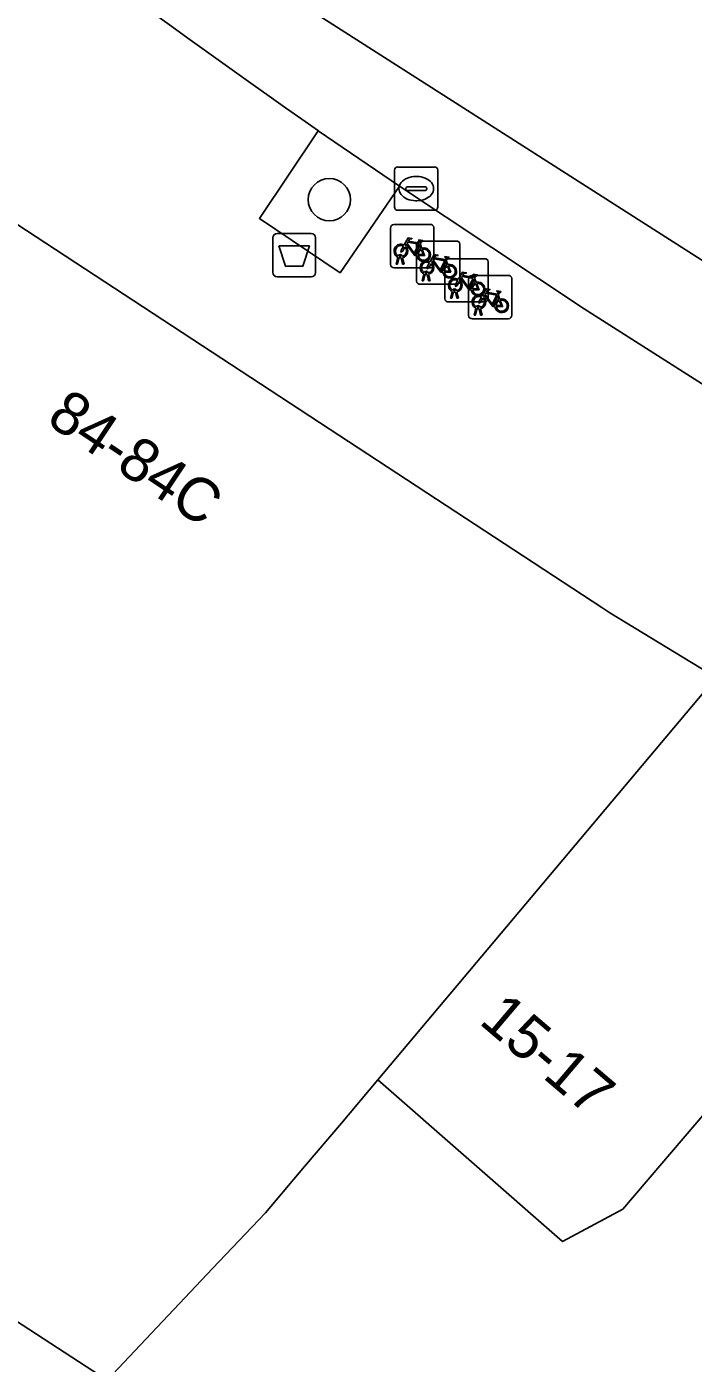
# Model space of a CAD drawing. Extents: x 161798 to 162385, y 382315 to 382833.
# Drawn here: x 162090.66 to 162106.06, y 382659.78 to 382690.65 of the extents above; entities that cross this region are included whole.
import ezdxf

# ---------------------------------------------------------------- set-up
doc = ezdxf.new("R2010")
doc.units = 0
for name, color, linetype in [('IMGEO_Afvalbak', 7, 'Continuous'), ('IMGEO_Boom', 7, 'Continuous'), ('IMGEO_Fietsenrek', 7, 'Continuous'), ('IMGEO_Groenvoorziening', 7, 'Continuous'), ('IMGEO_Kolk', 7, 'Continuous'), ('IMGEO_Pand', 7, 'Continuous'), ('IMGEO_Pand_nummerreeks', 7, 'Continuous'), ('IMGEO_Rijbaan_lokaal_open', 7, 'Continuous'), ('IMGEO_Voetpad_open', 7, 'Continuous')]:
    doc.layers.add(name, color=color, linetype=linetype)

msp = doc.modelspace()

# ---------------------------------------------------------------- linework, layer by layer
at = {"layer": 'IMGEO_Afvalbak'}
for p, q in [((162096.343, 382684.978), (162096.343, 382685.778)), ((162096.343, 382685.778), (162096.343, 382684.978)), ((162096.443, 382685.878), (162097.233, 382685.878)), ((162097.233, 382685.878), (162096.443, 382685.878)), ((162097.333, 382685.778), (162097.333, 382684.978)), ((162097.333, 382684.978), (162097.333, 382685.778)), ((162097.233, 382684.878), (162096.443, 382684.878)), ((162096.443, 382684.878), (162097.233, 382684.878))]:
    msp.add_line(p, q, dxfattribs=at)
msp.add_lwpolyline([(162096.486, 382685.592), (162097.19, 382685.592), (162097.041, 382685.122), (162096.635, 382685.122), (162096.486, 382685.592)], dxfattribs=at)
for centre, start, end in [((162096.443, 382685.778), 90, 180), ((162096.443, 382685.778), 90, 180), ((162097.233, 382685.778), 0, 90), ((162097.233, 382685.778), 360, 90), ((162096.443, 382684.978), 180, 270), ((162096.443, 382684.978), 180, 270), ((162097.233, 382684.978), 270, 0), ((162097.233, 382684.978), 270, 0)]:
    msp.add_arc(centre, 0.1, start, end, dxfattribs=at)
at = {"layer": 'IMGEO_Boom'}
msp.add_circle((162097.65, 382686.66), 0.489, dxfattribs=at)
at = {"layer": 'IMGEO_Fietsenrek'}
for p, q in [((162099.065, 382685.163), (162099.065, 382686.004)), ((162099.065, 382686.004), (162099.065, 382685.163)), ((162099.14, 382686.088), (162099.981, 382686.088)), ((162099.981, 382686.088), (162099.14, 382686.088)), ((162100.065, 382686.013), (162100.065, 382685.172)), ((162100.065, 382685.172), (162100.065, 382686.013)), ((162099.742, 382685.704), (162100.583, 382685.704)), ((162100.583, 382685.704), (162099.742, 382685.704)), ((162099.752, 382685.637), (162099.788, 382685.542)), ((162100.667, 382685.629), (162100.667, 382684.788)), ((162100.667, 382684.788), (162100.667, 382685.629)), ((162099.192, 382685.172), (162099.231, 382685.332)), ((162099.261, 382685.32), (162099.226, 382685.172)), ((162099.303, 382685.344), (162099.302, 382685.348)), ((162099.334, 382685.355), (162099.335, 382685.348)), ((162099.342, 382685.318), (162099.377, 382685.172)), ((162099.667, 382684.779), (162099.667, 382685.62)), ((162099.667, 382685.62), (162099.667, 382684.779)), ((162099.99, 382685.088), (162099.149, 382685.088)), ((162099.149, 382685.088), (162099.99, 382685.088)), ((162099.226, 382685.172), (162099.192, 382685.172)), ((162099.344, 382685.172), (162099.31, 382685.314)), ((162099.377, 382685.172), (162099.344, 382685.172)), ((162100.322, 382684.371), (162100.322, 382685.212)), ((162100.322, 382685.212), (162100.322, 382684.371)), ((162100.354, 382685.253), (162100.39, 382685.158)), ((162100.397, 382685.296), (162101.238, 382685.296)), ((162101.238, 382685.296), (162100.397, 382685.296)), ((162101.322, 382685.221), (162101.322, 382684.38)), ((162101.322, 382684.38), (162101.322, 382685.221)), ((162100.592, 382684.704), (162099.751, 382684.704)), ((162099.751, 382684.704), (162100.592, 382684.704)), ((162099.794, 382684.788), (162099.833, 382684.948)), ((162099.828, 382684.788), (162099.794, 382684.788)), ((162099.863, 382684.936), (162099.828, 382684.788)), ((162099.905, 382684.96), (162099.904, 382684.964)), ((162099.946, 382684.788), (162099.912, 382684.93)), ((162099.936, 382684.971), (162099.937, 382684.964)), ((162099.944, 382684.934), (162099.979, 382684.788)), ((162099.979, 382684.788), (162099.946, 382684.788)), ((162100.868, 382683.985), (162100.868, 382684.826)), ((162100.868, 382684.826), (162100.868, 382683.985)), ((162100.943, 382684.91), (162101.784, 382684.91)), ((162101.784, 382684.91), (162100.943, 382684.91)), ((162101.009, 382684.845), (162101.045, 382684.75)), ((162101.868, 382684.835), (162101.868, 382683.994)), ((162101.868, 382683.994), (162101.868, 382684.835)), ((162100.449, 382684.38), (162100.488, 382684.54)), ((162100.518, 382684.528), (162100.483, 382684.38)), ((162100.56, 382684.552), (162100.559, 382684.556)), ((162100.601, 382684.38), (162100.567, 382684.522)), ((162100.591, 382684.563), (162100.592, 382684.556)), ((162100.599, 382684.526), (162100.634, 382684.38)), ((162101.555, 382684.459), (162101.591, 382684.364)), ((162101.247, 382684.296), (162100.406, 382684.296)), ((162100.406, 382684.296), (162101.247, 382684.296)), ((162100.483, 382684.38), (162100.449, 382684.38)), ((162100.634, 382684.38), (162100.601, 382684.38)), ((162100.995, 382683.994), (162101.034, 382684.154)), ((162101.064, 382684.142), (162101.029, 382683.994)), ((162101.106, 382684.166), (162101.105, 382684.17)), ((162101.147, 382683.994), (162101.113, 382684.136)), ((162101.137, 382684.177), (162101.138, 382684.17)), ((162101.145, 382684.14), (162101.18, 382683.994)), ((162101.793, 382683.91), (162100.952, 382683.91)), ((162100.952, 382683.91), (162101.793, 382683.91)), ((162101.029, 382683.994), (162100.995, 382683.994)), ((162101.18, 382683.994), (162101.147, 382683.994))]:
    msp.add_line(p, q, dxfattribs=at)
for points in [[(162099.378, 382685.614), (162099.473, 382685.778), (162099.559, 382685.764), (162099.561, 382685.755), (162099.505, 382685.744), (162099.478, 382685.699), (162099.734, 382685.658)], [(162099.721, 382685.633), (162099.464, 382685.674), (162099.447, 382685.645), (162099.614, 382685.425), (162099.721, 382685.633)], [(162099.734, 382685.658), (162099.759, 382685.707), (162099.753, 382685.711), (162099.73, 382685.715), (162099.718, 382685.722), (162099.717, 382685.725), (162099.719, 382685.73), (162099.814, 382685.715), (162099.816, 382685.705), (162099.806, 382685.692), (162099.794, 382685.686), (162099.78, 382685.692), (162099.752, 382685.637)], [(162099.399, 382685.562), (162099.347, 382685.472), (162099.307, 382685.447), (162099.308, 382685.494), (162099.363, 382685.588)], [(162099.674, 382685.37), (162099.624, 382685.37), (162099.433, 382685.621), (162099.414, 382685.589)], [(162099.769, 382685.535), (162099.739, 382685.612), (162099.63, 382685.394), (162099.673, 382685.394)], [(162099.703, 382685.394), (162099.823, 382685.393), (162099.779, 382685.507)], [(162099.799, 382685.514), (162099.854, 382685.369), (162099.704, 382685.369)], [(162099.98, 382685.23), (162100.075, 382685.394), (162100.161, 382685.38), (162100.163, 382685.371), (162100.107, 382685.36), (162100.08, 382685.315), (162100.336, 382685.274)], [(162100.336, 382685.274), (162100.361, 382685.323), (162100.355, 382685.327), (162100.332, 382685.331), (162100.32, 382685.338), (162100.319, 382685.341), (162100.321, 382685.346), (162100.416, 382685.331), (162100.418, 382685.321), (162100.408, 382685.308), (162100.396, 382685.302), (162100.382, 382685.308), (162100.354, 382685.253)], [(162100.001, 382685.178), (162099.949, 382685.088), (162099.909, 382685.063), (162099.91, 382685.11), (162099.965, 382685.204)], [(162100.276, 382684.986), (162100.226, 382684.986), (162100.035, 382685.237), (162100.016, 382685.205)], [(162100.323, 382685.249), (162100.066, 382685.29), (162100.049, 382685.261), (162100.216, 382685.041), (162100.323, 382685.249)], [(162100.371, 382685.151), (162100.341, 382685.228), (162100.232, 382685.01), (162100.275, 382685.01)], [(162100.305, 382685.01), (162100.425, 382685.009), (162100.381, 382685.123)], [(162100.401, 382685.13), (162100.456, 382684.985), (162100.306, 382684.985)], [(162100.656, 382684.77), (162100.604, 382684.68), (162100.564, 382684.655), (162100.565, 382684.702), (162100.62, 382684.796)], [(162100.635, 382684.822), (162100.73, 382684.986), (162100.816, 382684.972), (162100.818, 382684.963), (162100.762, 382684.952), (162100.735, 382684.907), (162100.991, 382684.866)], [(162100.931, 382684.578), (162100.881, 382684.578), (162100.69, 382684.829), (162100.671, 382684.797)], [(162100.978, 382684.841), (162100.721, 382684.882), (162100.704, 382684.853), (162100.871, 382684.633), (162100.978, 382684.841)], [(162101.026, 382684.743), (162100.996, 382684.82), (162100.887, 382684.602), (162100.93, 382684.602)], [(162100.96, 382684.602), (162101.08, 382684.601), (162101.036, 382684.715)], [(162101.056, 382684.722), (162101.111, 382684.577), (162100.961, 382684.577)], [(162100.991, 382684.866), (162101.016, 382684.915), (162101.01, 382684.919), (162100.987, 382684.923), (162100.975, 382684.93), (162100.974, 382684.933), (162100.976, 382684.938), (162101.071, 382684.923), (162101.073, 382684.913), (162101.063, 382684.9), (162101.051, 382684.894), (162101.037, 382684.9), (162101.009, 382684.845)], [(162101.202, 382684.384), (162101.15, 382684.294), (162101.11, 382684.269), (162101.111, 382684.316), (162101.166, 382684.41)], [(162101.181, 382684.436), (162101.276, 382684.6), (162101.362, 382684.586), (162101.364, 382684.577), (162101.308, 382684.566), (162101.281, 382684.521), (162101.537, 382684.48)], [(162101.477, 382684.192), (162101.427, 382684.192), (162101.236, 382684.443), (162101.217, 382684.411)], [(162101.524, 382684.455), (162101.267, 382684.496), (162101.25, 382684.467), (162101.417, 382684.247), (162101.524, 382684.455)], [(162101.572, 382684.357), (162101.542, 382684.434), (162101.433, 382684.216), (162101.476, 382684.216)], [(162101.537, 382684.48), (162101.562, 382684.529), (162101.556, 382684.533), (162101.533, 382684.537), (162101.521, 382684.544), (162101.52, 382684.547), (162101.522, 382684.552), (162101.617, 382684.537), (162101.619, 382684.527), (162101.609, 382684.514), (162101.597, 382684.508), (162101.583, 382684.514), (162101.555, 382684.459)], [(162101.506, 382684.216), (162101.626, 382684.215), (162101.582, 382684.329)], [(162101.602, 382684.336), (162101.657, 382684.191), (162101.507, 382684.191)]]:
    msp.add_lwpolyline(points, dxfattribs=at)
for centre, radius, start, end in [((162099.143, 382686.01), 0.0779, 92.4484, 184.2845), ((162099.143, 382686.01), 0.0779, 92.4484, 184.2845), ((162099.987, 382686.01), 0.0779, 2.4484, 94.2845), ((162099.987, 382686.01), 0.0779, 2.4484, 94.2845), ((162099.305, 382685.473), 0.159, 62.6766, 242.1369), ((162099.745, 382685.626), 0.0779, 92.4484, 184.2845), ((162099.745, 382685.626), 0.0779, 92.4484, 184.2845), ((162100.589, 382685.626), 0.0779, 2.4484, 94.2845), ((162100.589, 382685.626), 0.0779, 2.4484, 94.2845), ((162099.305, 382685.473), 0.129, 63.3192, 238.903), ((162099.285, 382685.344), 0.0499, 12.8025, 158.6934), ((162099.305, 382685.473), 0.159, 253.9967, 271.7867), ((162099.285, 382685.344), 0.0174, 12.8025, 163.4502), ((162099.305, 382685.473), 0.129, 253.415, 269.0204), ((162099.305, 382685.473), 0.129, 283.6043, 43.4302), ((162099.305, 382685.473), 0.159, 283.5766, 46.6042), ((162099.832, 382685.389), 0.159, 113.3408, 178.3217), ((162099.832, 382685.389), 0.159, 187.0065, 105.7708), ((162099.832, 382685.389), 0.129, 113.923, 177.9556), ((162099.832, 382685.389), 0.129, 188.6715, 104.5883), ((162099.143, 382685.166), 0.0779, 182.4484, 274.2845), ((162099.143, 382685.166), 0.0779, 182.4484, 274.2845), ((162099.907, 382685.089), 0.159, 62.6766, 242.1369), ((162099.907, 382685.089), 0.129, 63.3192, 238.903), ((162099.887, 382684.96), 0.0499, 12.8025, 158.6934), ((162099.907, 382685.089), 0.129, 283.6043, 43.4302), ((162099.907, 382685.089), 0.159, 283.5766, 46.6042), ((162099.987, 382685.166), 0.0779, 272.4484, 4.2845), ((162099.987, 382685.166), 0.0779, 272.4484, 4.2845), ((162100.434, 382685.005), 0.159, 113.3408, 178.3217), ((162100.434, 382685.005), 0.159, 187.0065, 105.7708), ((162100.434, 382685.005), 0.129, 113.923, 177.9556), ((162100.434, 382685.005), 0.129, 188.6715, 104.5883), ((162100.4, 382685.218), 0.0779, 92.4484, 184.2845), ((162100.4, 382685.218), 0.0779, 92.4484, 184.2845), ((162101.244, 382685.218), 0.0779, 2.4484, 94.2845), ((162101.244, 382685.218), 0.0779, 2.4484, 94.2845), ((162099.745, 382684.782), 0.0779, 182.4484, 274.2845), ((162099.745, 382684.782), 0.0779, 182.4484, 274.2845), ((162099.907, 382685.089), 0.159, 253.9967, 271.7867), ((162099.887, 382684.96), 0.0174, 12.8025, 163.4502), ((162099.907, 382685.089), 0.129, 253.415, 269.0204), ((162100.562, 382684.681), 0.159, 62.6766, 242.1369), ((162100.562, 382684.681), 0.129, 63.3192, 238.903), ((162100.589, 382684.782), 0.0779, 272.4484, 4.2845), ((162100.589, 382684.782), 0.0779, 272.4484, 4.2845), ((162100.562, 382684.681), 0.129, 283.6043, 43.4302), ((162100.562, 382684.681), 0.159, 283.5766, 46.6042), ((162100.946, 382684.832), 0.0779, 92.4484, 184.2845), ((162100.946, 382684.832), 0.0779, 92.4484, 184.2845), ((162101.089, 382684.597), 0.159, 113.3408, 178.3217), ((162101.089, 382684.597), 0.159, 187.0065, 105.7708), ((162101.089, 382684.597), 0.129, 113.923, 177.9556), ((162101.089, 382684.597), 0.129, 188.6715, 104.5883), ((162101.79, 382684.832), 0.0779, 2.4484, 94.2845), ((162101.79, 382684.832), 0.0779, 2.4484, 94.2845), ((162100.542, 382684.552), 0.0499, 12.8025, 158.6934), ((162100.562, 382684.681), 0.159, 253.9967, 271.7867), ((162100.542, 382684.552), 0.0174, 12.8025, 163.4502), ((162100.562, 382684.681), 0.129, 253.415, 269.0204), ((162101.108, 382684.295), 0.159, 62.6766, 242.1369), ((162101.108, 382684.295), 0.129, 63.3192, 238.903), ((162101.108, 382684.295), 0.159, 283.5766, 46.6042), ((162100.4, 382684.374), 0.0779, 182.4484, 274.2845), ((162100.4, 382684.374), 0.0779, 182.4484, 274.2845), ((162101.088, 382684.166), 0.0499, 12.8025, 158.6934), ((162101.108, 382684.295), 0.159, 253.9967, 271.7867), ((162101.088, 382684.166), 0.0174, 12.8025, 163.4502), ((162101.108, 382684.295), 0.129, 253.415, 269.0204), ((162101.108, 382684.295), 0.129, 283.6043, 43.4302), ((162101.244, 382684.374), 0.0779, 272.4484, 4.2845), ((162101.244, 382684.374), 0.0779, 272.4484, 4.2845), ((162101.635, 382684.211), 0.159, 113.3408, 178.3217), ((162101.635, 382684.211), 0.159, 187.0065, 105.7708), ((162101.635, 382684.211), 0.129, 113.923, 177.9556), ((162101.635, 382684.211), 0.129, 188.6715, 104.5883), ((162100.946, 382683.988), 0.0779, 182.4484, 274.2845), ((162100.946, 382683.988), 0.0779, 182.4484, 274.2845), ((162101.79, 382683.988), 0.0779, 272.4484, 4.2845), ((162101.79, 382683.988), 0.0779, 272.4484, 4.2845)]:
    msp.add_arc(centre, radius, start, end, dxfattribs=at)
at = {"layer": 'IMGEO_Groenvoorziening'}
msp.add_lwpolyline([(162099.27, 382686.974), (162097.396, 382688.25), (162096.036, 382686.226), (162097.898, 382684.971)], close=True, dxfattribs=at)
at = {"layer": 'IMGEO_Kolk'}
for p, q in [((162099.159, 382686.488), (162099.159, 382687.34)), ((162099.234, 382687.414), (162100.086, 382687.414)), ((162099.647, 382687.194), (162099.672, 382687.194)), ((162100.16, 382687.34), (162100.16, 382686.488)), ((162099.418, 382686.908), (162099.418, 382686.92)), ((162099.856, 382686.871), (162099.458, 382686.871)), ((162099.461, 382686.957), (162099.859, 382686.957)), ((162099.902, 382686.92), (162099.902, 382686.908)), ((162099.67, 382686.634), (162099.645, 382686.634)), ((162100.086, 382686.414), (162099.234, 382686.414))]:
    msp.add_line(p, q, dxfattribs=at)
for points in [[(162099.159, 382686.488), (162099.159, 382687.34)], [(162099.234, 382687.414), (162100.086, 382687.414)], [(162100.16, 382687.34), (162100.16, 382686.488)], [(162100.086, 382686.414), (162099.234, 382686.414)]]:
    msp.add_lwpolyline(points, dxfattribs=at)
for centre, radius, start, end in [((162099.236, 382687.338), 0.0765, 91.552, 178.448), ((162099.236, 382687.338), 0.0765, 91.552, 178.448), ((162100.084, 382687.338), 0.0765, 1.552, 88.448), ((162100.084, 382687.338), 0.0765, 1.552, 88.448), ((162099.458, 382686.917), 0.0403, 85.8775, 175.7526), ((162099.455, 382686.907), 0.0366, 178.938, 274.7102), ((162099.859, 382686.914), 0.043, 264.8664, 352.4533), ((162099.863, 382686.919), 0.0386, 1.7309, 96.639), ((162099.236, 382686.49), 0.0765, 181.552, 268.448), ((162099.236, 382686.49), 0.0765, 181.552, 268.448), ((162100.084, 382686.49), 0.0765, 271.552, 358.448), ((162100.084, 382686.49), 0.0765, 271.552, 358.448)]:
    msp.add_arc(centre, radius, start, end, dxfattribs=at)
for centre, major_axis, ratio, start_param, end_param in [((162099.646, 382686.914), (-0.387, 0.002), 0.722429, 4.712389, 7.853982), ((162099.671, 382686.914), (-0.39, 0.002), 0.717154, 1.570796, 4.712389)]:
    msp.add_ellipse(centre, major_axis=major_axis, ratio=ratio, start_param=start_param, end_param=end_param, dxfattribs=at)
at = {"layer": 'IMGEO_Pand'}
for points in [[(162106.594, 382675.618), (162104.136, 382677.116), (162103.949, 382677.238), (162087.494, 382688.013), (162080.055, 382677.948), (162078.981, 382678.576), (162074.525, 382674.387), (162072.358, 382671.028), (162072.648, 382670.851), (162072.703, 382670.936), (162073.412, 382672.036), (162074.251, 382671.491), (162074.142, 382671.323), (162090.218, 382660.88), (162092.518, 382659.386), (162094.953, 382661.964), (162096.171, 382663.253), (162097.075, 382664.32), (162097.929, 382665.328), (162098.773, 382666.323)], [(162106.889, 382675.435), (162106.594, 382675.618), (162098.773, 382666.323), (162103.042, 382662.591), (162104.436, 382663.341), (162112.042, 382672.242)]]:
    msp.add_lwpolyline(points, close=True, dxfattribs=at)
msp.add_lwpolyline([(162113.889, 382653.134), (162121.881, 382662.313), (162122.144, 382662.616), (162122.238, 382662.535), (162123.446, 382663.939), (162124.03, 382664.619), (162123.733, 382664.808), (162123.097, 382665.212), (162122.807, 382664.757), (162112.749, 382671.175), (162113.034, 382671.627), (162112.042, 382672.242), (162104.436, 382663.341), (162103.042, 382662.591), (162098.773, 382666.323), (162097.929, 382665.328), (162097.075, 382664.32), (162096.171, 382663.253), (162094.953, 382661.964), (162092.518, 382659.386)], dxfattribs=at)
at = {"layer": 'IMGEO_Rijbaan_lokaal_open'}
for points in [[(162140.733, 382663.262), (162095.172, 382692.349), (162059.829, 382723.81), (162059.12, 382723.035), (162063.175, 382719.373), (162061.886, 382717.951), (162061.695, 382717.709), (162069.75, 382710.451), (162071.409, 382708.931), (162075.668, 382705.123)], [(162097.396, 382688.25), (162099.27, 382686.974), (162103.542, 382684.136), (162109.115, 382680.594), (162117.092, 382675.543), (162129.893, 382667.475), (162130.048, 382667.707), (162131.072, 382669.325), (162140.733, 382663.262)]]:
    msp.add_lwpolyline(points, dxfattribs=at)
msp.add_arc((162287.694, 382959.98), 331.738, 232.4433, 234.99566, dxfattribs=at)
at = {"layer": 'IMGEO_Voetpad_open'}
for points in [[(162063.786, 382707.393), (162069.024, 382702.773), (162069.111, 382702.696), (162069.007, 382702.578), (162069.144, 382702.458), (162069.243, 382702.571), (162074.414, 382698.042), (162075.398, 382697.265), (162078.004, 382695.105), (162083.043, 382691.165), (162087.494, 382688.013), (162103.949, 382677.238), (162104.136, 382677.116), (162106.594, 382675.618)], [(162103.542, 382684.136), (162099.27, 382686.974), (162097.898, 382684.971), (162096.036, 382686.226), (162097.396, 382688.25)], [(162148.157, 382656.334), (162133.667, 382665.418), (162130.048, 382667.707), (162129.893, 382667.475), (162117.092, 382675.543), (162109.115, 382680.594), (162103.542, 382684.136)]]:
    msp.add_lwpolyline(points, dxfattribs=at)
msp.add_lwpolyline([(162106.885, 382649.914), (162106.401, 382650.789), (162106.053, 382650.594), (162092.518, 382659.386), (162090.218, 382660.88), (162074.142, 382671.323), (162074.251, 382671.491), (162073.412, 382672.036), (162072.703, 382670.936), (162105.935, 382649.39)], close=True, dxfattribs=at)
msp.add_arc((162287.694, 382959.98), 331.738, 232.4433, 234.99566, dxfattribs=at)

# ---------------------------------------------------------------- texts
at = {"layer": 'IMGEO_Pand_nummerreeks'}
for s, rotation, p in [('84-84C', 326.2929, (162091.078, 382681.505)), ('15-17', 319.5958, (162101.083, 382667.644))]:
    msp.add_text(s, height=1, rotation=rotation, dxfattribs=at).set_placement(p)

doc.saveas('drawing.dxf')
